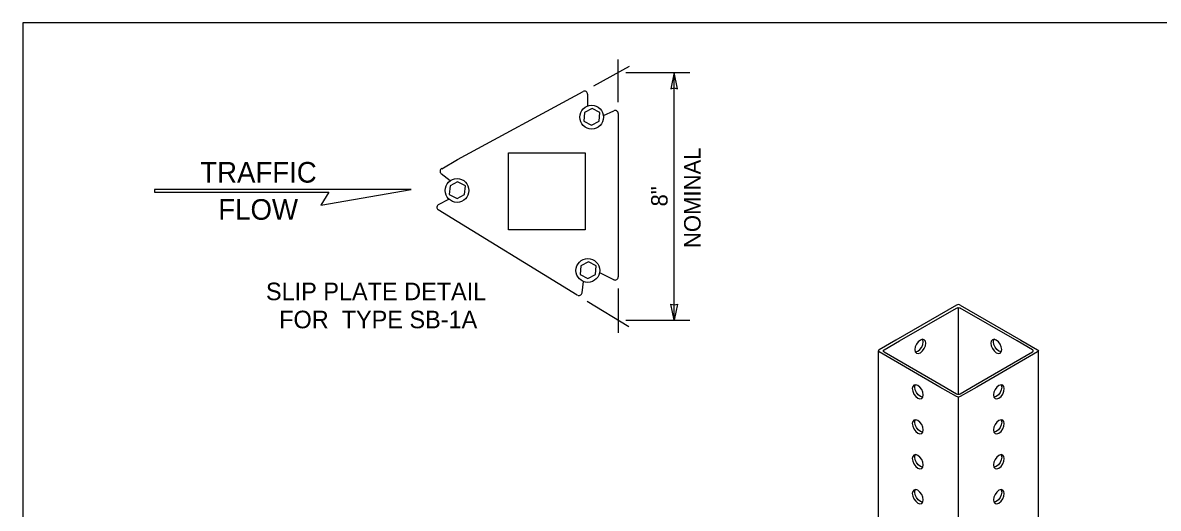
# Model space of a CAD drawing. Extents: x 99862 to 103151, y 99997 to 117076.
# Drawn here: x 99862 to 100963, y 104605 to 105076 of the extents above; entities that cross this region are included whole.
import ezdxf

# ---------------------------------------------------------------- set-up
doc = ezdxf.new("R2010")
doc.units = 0
for name, color, linetype in [('Default', 7, 'Continuous'), ('Level 1', 7, 'Continuous'), ('Level 10', 7, 'Continuous'), ('Level 12', 7, 'Continuous'), ('Level 15', 7, 'Continuous'), ('Level 20', 7, 'Continuous'), ('Level 5', 7, 'Continuous')]:
    doc.layers.add(name, color=color, linetype=linetype)

msp = doc.modelspace()

# ---------------------------------------------------------------- linework, layer by layer
at = {"layer": 'Default'}
for p, q in [((100768.9, 104799.6), (100768.9, 104715.7)), ((100691.4, 104556.3), (100691.4, 104757.6)), ((100846.5, 104559.2), (100846.5, 104757.6)), ((100768.9, 104712.9), (100768.9, 104512.5))]:
    msp.add_line(p, q, dxfattribs=at)
for points in [[(100770.7, 104802), (100769.9, 104802.3), (100768.9, 104802.4), (100768, 104802.3), (100767.2, 104802), (100708.2, 104768), (100692.1, 104758.7), (100691.6, 104758.2), (100691.4, 104757.6)], [(100770.7, 104802), (100829.6, 104768), (100845.8, 104758.7), (100846.3, 104758.2), (100846.5, 104757.6)], [(100697, 104758.7), (100711.9, 104767.2), (100767.2, 104799.1), (100767.2, 104799.1)], [(100767.2, 104799.1), (100768, 104799.4), (100768.9, 104799.6), (100769.9, 104799.4), (100770.7, 104799.1), (100770.7, 104799.1)], [(100841.5, 104757.6), (100841.3, 104758.2), (100840.8, 104758.7), (100825.9, 104767.2), (100770.7, 104799.1)], [(100696.3, 104757.6), (100696.5, 104758.2), (100697, 104758.7)], [(100735.9, 104768.4), (100734.1, 104768.8), (100732.1, 104768.1), (100730.1, 104766.4), (100728.4, 104764.1), (100727.2, 104761.5), (100726.8, 104758.9), (100727.2, 104756.8), (100728.4, 104755.5), (100728.4, 104755.5)], [(100727.4, 104756.6), (100727.6, 104756.6), (100729.6, 104757.3), (100731.7, 104758.9), (100733.4, 104761.2), (100734.5, 104763.9), (100734.9, 104766.4), (100734.5, 104768.6), (100734.4, 104768.7)], [(100728.4, 104755.5), (100730.1, 104755.1), (100732.1, 104755.8), (100734.1, 104757.5), (100735.9, 104759.8), (100737, 104762.4), (100737.4, 104765), (100737, 104767.1), (100735.9, 104768.4)], [(100802, 104768.4), (100800.8, 104767.1), (100800.4, 104765), (100800.8, 104762.4), (100802, 104759.8), (100803.7, 104757.5), (100805.7, 104755.8), (100807.8, 104755.1), (100809.5, 104755.5)], [(100809.5, 104755.5), (100810.6, 104756.8), (100811, 104758.9), (100810.6, 104761.5), (100809.5, 104764.1), (100807.8, 104766.4), (100805.7, 104768.1), (100803.7, 104768.8), (100802, 104768.4), (100802, 104768.4)], [(100810.5, 104756.6), (100810.3, 104756.6), (100808.2, 104757.3), (100806.2, 104758.9), (100804.5, 104761.2), (100803.3, 104763.9), (100802.9, 104766.4), (100803.3, 104768.6), (100803.5, 104768.7)], [(100691.4, 104757.6), (100691.6, 104757.1), (100692.1, 104756.6)], [(100845.8, 104756.6), (100845.8, 104756.6), (100786.8, 104722.6), (100770.7, 104713.3), (100769.9, 104713), (100768.9, 104712.9), (100768, 104713), (100767.2, 104713.3), (100751, 104722.6), (100692.1, 104756.6)], [(100697, 104756.6), (100696.5, 104757.1), (100696.3, 104757.6)], [(100697, 104756.6), (100752.3, 104724.7), (100767.2, 104716.1), (100768, 104715.8), (100768.9, 104715.7), (100769.9, 104715.8), (100770.7, 104716.1), (100785.6, 104724.7), (100840.8, 104756.6), (100841.3, 104757.1), (100841.5, 104757.6)], [(100846.5, 104757.6), (100846.3, 104757.1), (100845.8, 104756.6)], [(100733.4, 104711.5), (100734.5, 104712.8), (100734.9, 104714.9), (100734.5, 104717.5), (100733.4, 104720.2), (100731.7, 104722.5), (100729.6, 104724.1), (100727.6, 104724.8), (100725.9, 104724.5), (100725.9, 104724.5)], [(100812, 104724.5), (100810.3, 104724.8), (100808.2, 104724.1), (100806.2, 104722.5), (100804.5, 104720.2), (100803.3, 104717.5), (100802.9, 104714.9), (100803.3, 104712.8), (100804.5, 104711.5), (100804.5, 104711.5)], [(100725.9, 104724.5), (100724.7, 104723.2), (100724.3, 104721.1), (100724.7, 104718.5), (100725.9, 104715.8), (100727.6, 104713.5), (100729.6, 104711.9), (100731.7, 104711.2), (100733.4, 104711.5)], [(100734.4, 104712.6), (100734.1, 104712.6), (100732.1, 104713.3), (100730.1, 104714.9), (100728.4, 104717.3), (100727.2, 104719.9), (100726.8, 104722.5), (100727.2, 104724.6), (100727.4, 104724.8)], [(100810.5, 104724.8), (100810.6, 104724.6), (100811, 104722.5), (100810.6, 104719.9), (100809.5, 104717.3), (100807.8, 104714.9), (100805.7, 104713.3), (100803.7, 104712.6), (100803.5, 104712.6)], [(100804.5, 104711.5), (100806.2, 104711.2), (100808.2, 104711.9), (100810.3, 104713.5), (100812, 104715.8), (100813.1, 104718.5), (100813.5, 104721.1), (100813.1, 104723.2), (100812, 104724.5)], [(100725.9, 104690.6), (100724.7, 104689.3), (100724.3, 104687.2), (100724.7, 104684.6), (100725.9, 104682), (100727.6, 104679.6), (100729.6, 104678), (100731.7, 104677.3), (100733.4, 104677.6)], [(100733.4, 104677.6), (100734.5, 104678.9), (100734.9, 104681.1), (100734.5, 104683.6), (100733.4, 104686.3), (100731.7, 104688.6), (100729.6, 104690.2), (100727.6, 104690.9), (100725.9, 104690.6), (100725.9, 104690.6)], [(100734.4, 104678.8), (100734.1, 104678.7), (100732.1, 104679.4), (100730.1, 104681.1), (100728.4, 104683.4), (100727.2, 104686), (100726.8, 104688.6), (100727.2, 104690.7), (100727.4, 104690.9)], [(100812, 104690.6), (100810.3, 104690.9), (100808.2, 104690.2), (100806.2, 104688.6), (100804.5, 104686.3), (100803.3, 104683.6), (100802.9, 104681.1), (100803.3, 104678.9), (100804.5, 104677.6), (100804.5, 104677.6)], [(100810.5, 104690.9), (100810.6, 104690.7), (100811, 104688.6), (100810.6, 104686), (100809.5, 104683.4), (100807.8, 104681.1), (100805.7, 104679.4), (100803.7, 104678.7), (100803.5, 104678.8)], [(100804.5, 104677.6), (100806.2, 104677.3), (100808.2, 104678), (100810.3, 104679.6), (100812, 104682), (100813.1, 104684.6), (100813.5, 104687.2), (100813.1, 104689.3), (100812, 104690.6)], [(100725.9, 104656.7), (100724.7, 104655.4), (100724.3, 104653.3), (100724.7, 104650.7), (100725.9, 104648.1), (100727.6, 104645.7), (100729.6, 104644.1), (100731.7, 104643.4), (100733.4, 104643.7)], [(100733.4, 104643.7), (100734.5, 104645.1), (100734.9, 104647.2), (100734.5, 104649.7), (100733.4, 104652.4), (100731.7, 104654.7), (100729.6, 104656.4), (100727.6, 104657.1), (100725.9, 104656.7), (100725.9, 104656.7)], [(100734.4, 104644.9), (100734.1, 104644.8), (100732.1, 104645.5), (100730.1, 104647.2), (100728.4, 104649.5), (100727.2, 104652.1), (100726.8, 104654.7), (100727.2, 104656.8), (100727.4, 104657)], [(100812, 104656.7), (100810.3, 104657.1), (100808.2, 104656.4), (100806.2, 104654.7), (100804.5, 104652.4), (100803.3, 104649.7), (100802.9, 104647.2), (100803.3, 104645.1), (100804.5, 104643.7), (100804.5, 104643.7)], [(100810.5, 104657), (100810.6, 104656.8), (100811, 104654.7), (100810.6, 104652.1), (100809.5, 104649.5), (100807.8, 104647.2), (100805.7, 104645.5), (100803.7, 104644.8), (100803.5, 104644.9)], [(100804.5, 104643.7), (100806.2, 104643.4), (100808.2, 104644.1), (100810.3, 104645.7), (100812, 104648.1), (100813.1, 104650.7), (100813.5, 104653.3), (100813.1, 104655.4), (100812, 104656.7)], [(100725.9, 104622.8), (100724.7, 104621.5), (100724.3, 104619.4), (100724.7, 104616.8), (100725.9, 104614.2), (100727.6, 104611.9), (100729.6, 104610.2), (100731.7, 104609.5), (100733.4, 104609.9)], [(100733.4, 104609.9), (100734.5, 104611.2), (100734.9, 104613.3), (100734.5, 104615.9), (100733.4, 104618.5), (100731.7, 104620.8), (100729.6, 104622.5), (100727.6, 104623.2), (100725.9, 104622.8), (100725.9, 104622.8)], [(100734.4, 104611), (100734.1, 104610.9), (100732.1, 104611.7), (100730.1, 104613.3), (100728.4, 104615.6), (100727.2, 104618.3), (100726.8, 104620.8), (100727.2, 104623), (100727.4, 104623.1)], [(100812, 104622.8), (100810.3, 104623.2), (100808.2, 104622.5), (100806.2, 104620.8), (100804.5, 104618.5), (100803.3, 104615.9), (100802.9, 104613.3), (100803.3, 104611.2), (100804.5, 104609.9), (100804.5, 104609.9)], [(100810.5, 104623.1), (100810.6, 104623), (100811, 104620.8), (100810.6, 104618.3), (100809.5, 104615.6), (100807.8, 104613.3), (100805.7, 104611.7), (100803.7, 104610.9), (100803.5, 104611)], [(100804.5, 104609.9), (100806.2, 104609.5), (100808.2, 104610.2), (100810.3, 104611.9), (100812, 104614.2), (100813.1, 104616.8), (100813.5, 104619.4), (100813.1, 104621.5), (100812, 104622.8)]]:
    msp.add_lwpolyline(points, dxfattribs=at)
at = {"layer": 'Level 1'}
msp.add_lwpolyline([(99862, 102999.5), (103151, 102999.5), (103151, 105075.5), (99862, 105075.5)], close=True, dxfattribs=at)
at = {"layer": 'Level 10'}
for p, q in [((100283.6, 104942.9), (100405.2, 105008.8)), ((100409.6, 105006.2), (100409.6, 104994.9)), ((100409.6, 104994.9), (100409.6, 104994.9)), ((100424.9, 104985.5), (100434.9, 104990.3)), ((100439.1, 104987.6), (100439.1, 104829.2)), ((100268.2, 104934.1), (100283.6, 104942.9)), ((100276.5, 104922.4), (100267.7, 104929.2)), ((100265.1, 104899.4), (100275.2, 104904.6)), ((100399.6, 104811.6), (100264.6, 104894.1)), ((100405.4, 104824.9), (100404.1, 104813.8)), ((100421.1, 104833.5), (100434.8, 104826.6))]:
    msp.add_line(p, q, dxfattribs=at)
for centre, start, end in [((100406.6, 105006.2), 360, 118.4554), ((100436.2, 104987.6), 360, 115.3141), ((100269.5, 104931.6), 117.1495, 232.4636), ((100266.4, 104896.7), 117.1495, 235.6049), ((100436.2, 104829.2), 243.2033, 0), ((100401.2, 104814.1), 238.5876, 353.5673)]:
    msp.add_arc(centre, 2.97, start, end, dxfattribs=at)
at = {"layer": 'Level 12'}
for p, q in [((100421.5, 104988.6), (100414, 104992.5)), ((100420.7, 104980.2), (100421.5, 104988.6)), ((100291.1, 104917.6), (100283.6, 104921.5)), ((100290.3, 104909.1), (100291.1, 104917.6)), ((100417.9, 104840.1), (100410.3, 104844)), ((100417.1, 104831.7), (100417.9, 104840.1))]:
    msp.add_line(p, q, dxfattribs=at)
for points in [[(100414, 104992.5), (100406.7, 104988.6), (100405.9, 104980.2)], [(100405.9, 104980.2), (100413.4, 104976.3), (100420.7, 104980.2)], [(100283.6, 104921.5), (100276.3, 104917.5), (100275.5, 104909.1)], [(100275.5, 104909.1), (100283, 104905.2), (100290.3, 104909.1)], [(100410.3, 104844), (100403.1, 104840.1), (100402.3, 104831.7)], [(100402.3, 104831.7), (100409.8, 104827.8), (100417.1, 104831.7)]]:
    msp.add_lwpolyline(points, dxfattribs=at)
for centre in [(100413.5, 104984), (100283, 104913), (100409.8, 104835.5)]:
    msp.add_circle(centre, 11.5, dxfattribs=at)
at = {"layer": 'Level 15'}
for p, q in [((100415.5, 105014.5), (100450.3, 105033.4)), ((100439.1, 104998.4), (100439.1, 105039.9)), ((100446.7, 105027.3), (100508.7, 105027.3)), ((100493.5, 104787.3), (100493.5, 105027.3)), ((100439.4, 104775.1), (100439.4, 104818)), ((100409.2, 104805.8), (100449.5, 104781.1)), ((100446.7, 104787.3), (100508.7, 104787.3))]:
    msp.add_line(p, q, dxfattribs=at)
for points in [[(100493.5, 105027.3), (100490.4, 105011.6), (100493.5, 105012.3), (100496.6, 105011.6)], [(100493.5, 104787.3), (100490.4, 104803), (100493.5, 104802.3), (100496.6, 104803)]]:
    msp.add_lwpolyline(points, close=True, dxfattribs=at)
at = {"layer": 'Level 20'}
msp.add_lwpolyline([(99989.9, 104911.5), (100158.6, 104911.5), (100151.1, 104898.6), (100238.6, 104914), (99989.9, 104914)], close=True, dxfattribs=at)
at = {"layer": 'Level 5'}
msp.add_lwpolyline([(100332.8, 104949.3), (100407.1, 104949.3), (100407.1, 104875), (100332.8, 104875)], close=True, dxfattribs=at)

# ---------------------------------------------------------------- texts
at = {"layer": 'Level 20'}
for s, p in [('NOMINAL', (100519.1, 104857.2)), ('8"', (100487.1, 104897.5))]:
    msp.add_text(s, height=16, rotation=90, dxfattribs=at).set_placement(p)
for s, height, p in [('TRAFFIC', 20, (100034.1, 104920.6)), ('FLOW', 20, (100051.6, 104884.6)), ('SLIP PLATE DETAIL ', 17, (100097.8, 104806.7)), ('FOR  TYPE SB-1A', 17, (100110.6, 104779.5))]:
    msp.add_text(s, height=height, dxfattribs=at).set_placement(p)

doc.saveas('drawing.dxf')
